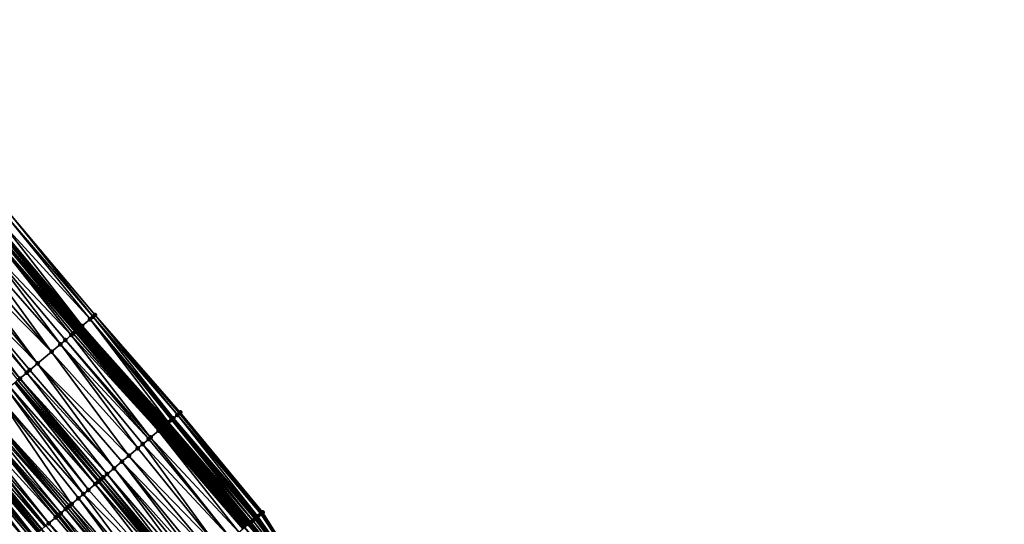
# Model space of a CAD drawing. Header units: feet. Extents: x 2004186 to 2014793, y 836912 to 864902.
# Tile 474 of 656: x 2007632 to 2007784, y 851696 to 851774. Entities that reach past the tile are written whole.
import ezdxf

# ---------------------------------------------------------------- set-up
doc = ezdxf.new("R2010")
doc.units = ezdxf.units.FT
doc.header["$LTSCALE"] = 100
doc.header["$MEASUREMENT"] = 0
for name, color, linetype, lineweight in [('EP_Travel Lane', 5, 'Continuous', 40), ('GPL_Skip Line', 2, 'Continuous', 40), ('Road Shots', 4, 'Continuous', 200), ('Road X-Section', 30, 'Continuous', 13)]:
    doc.layers.add(name, color=color, linetype=linetype, lineweight=lineweight)
doc.layers.add('I-77 SB_MM21-27-Surface-Border', color=7, linetype='Continuous')
doc.layers.add('I-77 SB_MM21-27-Surface-TIN', color=7, linetype='Continuous')

msp = doc.modelspace()

# ---------------------------------------------------------------- linework, layer by layer
at = {"layer": 'EP_Travel Lane'}
for points in [[(2007751.491628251, 851557.1347434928, 433.8221837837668), (2007738.599280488, 851572.4246686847, 433.8977102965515), (2007725.706973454, 851587.7145455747, 433.9901244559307), (2007712.814590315, 851603.0045127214, 434.0509528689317), (2007699.922222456, 851618.2944617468, 434.1181382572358), (2007687.02989276, 851633.584365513, 434.2011402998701), (2007674.137544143, 851648.8742917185, 434.2763241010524), (2007661.245206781, 851664.1642045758, 434.3561411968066), (2007648.352864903, 851679.4541227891, 434.4341039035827), (2007635.435319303, 851694.7164796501, 434.5035539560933), (2007622.506948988, 851709.976055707, 434.5856615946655), (2007609.578546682, 851725.2356695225, 434.6450565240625), (2007596.650155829, 851740.4952698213, 434.712679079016), (2007583.721765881, 851755.7548690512, 434.7808641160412), (2007570.793330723, 851771.014521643, 434.817005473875), (2007557.86489253, 851786.2741778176, 434.8509902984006)], [(2007782.686232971, 851557.2412570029, 433.7958498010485), (2007769.80045487, 851572.5534538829, 433.8815698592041), (2007756.929217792, 851587.861149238, 433.9588030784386), (2007744.058041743, 851603.1687720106, 434.0614001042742), (2007731.186789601, 851618.4764852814, 434.1323963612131), (2007718.315545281, 851633.784189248, 434.206625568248), (2007705.444334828, 851649.0918529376, 434.2949388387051), (2007692.573054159, 851664.3996001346, 434.354049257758), (2007679.701829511, 851679.7072807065, 434.4364692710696), (2007666.830589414, 851695.014979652, 434.5124527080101), (2007653.949308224, 851710.3197456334, 434.5540885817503), (2007641.068784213, 851725.6196186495, 434.6458091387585), (2007628.188213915, 851740.9195466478, 434.7046418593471), (2007615.30766497, 851756.2194492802, 434.778561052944), (2007602.427108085, 851771.5193613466, 434.8469044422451), (2007589.54651904, 851786.819311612, 434.8923753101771)]]:
    msp.add_polyline3d(points, dxfattribs=at)
at = {"layer": 'GPL_Skip Line'}
msp.add_polyline3d([(2007773.794784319, 851549.7693348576, 433.9359613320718), (2007760.925126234, 851565.0783076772, 434.0207287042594), (2007748.042018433, 851580.3759649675, 434.1063569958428), (2007735.158961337, 851595.6735620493, 434.2130335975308), (2007722.275788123, 851610.9712970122, 434.2715080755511), (2007709.392666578, 851626.2689706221, 434.3514310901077), (2007696.509546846, 851641.5666420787, 434.4321068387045), (2007683.62636174, 851656.8643911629, 434.4856448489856), (2007670.743281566, 851672.1620156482, 434.5827413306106), (2007657.860085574, 851687.4597776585, 434.6317604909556), (2007644.972511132, 851702.753757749, 434.7048551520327), (2007632.083729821, 851718.0467450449, 434.7708450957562), (2007619.194925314, 851733.3397598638, 434.8203452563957), (2007606.306136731, 851748.632755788, 434.8811657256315), (2007593.417325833, 851763.9257781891, 434.9261233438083), (2007580.528480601, 851779.2188413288, 434.9466733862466)], dxfattribs=at)
at = {"layer": 'I-77 SB_MM21-27-Surface-Border', "color": 3, "linetype": 'ByBlock', "lineweight": -2}
msp.add_polyline3d([(2007591.386305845, 851788.3702145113, 434.7703173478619), (2007604.733864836, 851773.463909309, 434.69425341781), (2007617.928434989, 851758.4287847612, 434.576800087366), (2007630.817211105, 851743.1358036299, 434.5072017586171), (2007643.706010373, 851727.8427950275, 434.4539273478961), (2007656.900594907, 851712.8076534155, 434.3467085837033), (2007669.63860744, 851697.380786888, 434.30776273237), (2007680.380496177, 851680.2789174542, 434.4181888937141), (2007695.863653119, 851667.1720922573, 434.0934191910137), (2007708.287999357, 851651.4877336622, 434.0793421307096), (2007721.171122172, 851636.1900585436, 433.9999380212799), (2007734.054243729, 851620.8923849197, 433.9200283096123), (2007746.478461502, 851605.2081788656, 433.852579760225), (2007759.20858075, 851589.7817019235, 433.7625568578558), (2007771.785840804, 851574.226251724, 433.721839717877), (2007784.359459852, 851558.6478275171, 433.6747839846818)], dxfattribs=at)
at = {"layer": 'I-77 SB_MM21-27-Surface-TIN', "color": 128, "linetype": 'ByBlock', "lineweight": -2}
for points in [[(2007643.400184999, 851727.5849756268, 434.4794092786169), (2007630.817211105, 851743.1358036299, 434.5072017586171), (2007630.358475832, 851742.7490712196, 434.5474051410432)], [(2007643.400184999, 851727.5849756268, 434.4794092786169), (2007643.706010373, 851727.8427950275, 434.4539273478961), (2007630.817211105, 851743.1358036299, 434.5072017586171)], [(2007628.676447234, 851741.3310515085, 434.6953413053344), (2007641.718158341, 851726.1669536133, 434.6287321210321), (2007628.829363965, 851741.4599564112, 434.6854755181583)], [(2007628.829363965, 851741.4599564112, 434.6854755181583), (2007641.718158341, 851726.1669536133, 434.6287321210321), (2007629.440999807, 851741.9756129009, 434.6239167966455)], [(2007642.941449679, 851727.1982432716, 434.5195817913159), (2007630.358475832, 851742.7490712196, 434.5474051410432), (2007629.440999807, 851741.9756129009, 434.6239167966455)], [(2007642.941449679, 851727.1982432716, 434.5195817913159), (2007629.440999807, 851741.9756129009, 434.6239167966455), (2007641.718158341, 851726.1669536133, 434.6287321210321)], [(2007643.400184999, 851727.5849756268, 434.4794092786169), (2007630.358475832, 851742.7490712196, 434.5474051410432), (2007642.941449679, 851727.1982432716, 434.5195817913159)], [(2007627.605965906, 851740.4287933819, 434.7187540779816), (2007626.229622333, 851739.2687596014, 434.7414376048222), (2007640.035980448, 851724.7491110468, 434.670543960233)], [(2007628.064740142, 851740.8154795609, 434.7062488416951), (2007627.605965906, 851740.4287933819, 434.7187540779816), (2007640.800610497, 851725.39358051, 434.6541929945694)], [(2007627.605965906, 851740.4287933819, 434.7187540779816), (2007640.647685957, 851725.264684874, 434.6585076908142), (2007640.800610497, 851725.39358051, 434.6541929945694)], [(2007627.605965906, 851740.4287933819, 434.7187540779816), (2007640.341829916, 851725.0069018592, 434.6621898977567), (2007640.647685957, 851725.264684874, 434.6585076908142)], [(2007627.605965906, 851740.4287933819, 434.7187540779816), (2007640.035980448, 851724.7491110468, 434.670543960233), (2007640.341829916, 851725.0069018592, 434.6621898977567)], [(2007628.064740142, 851740.8154795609, 434.7062488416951), (2007641.068784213, 851725.6196186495, 434.6458091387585), (2007628.188213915, 851740.9195466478, 434.7046418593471)], [(2007628.064740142, 851740.8154795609, 434.7062488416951), (2007640.953531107, 851725.5224808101, 434.6470841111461), (2007641.068784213, 851725.6196186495, 434.6458091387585)], [(2007628.064740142, 851740.8154795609, 434.7062488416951), (2007640.800610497, 851725.39358051, 434.6541929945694), (2007640.953531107, 851725.5224808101, 434.6470841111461)], [(2007628.52352357, 851741.2021548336, 434.7002778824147), (2007628.188213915, 851740.9195466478, 434.7046418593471), (2007641.259396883, 851725.7802522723, 434.650323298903)], [(2007641.106459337, 851725.6513720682, 434.6453923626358), (2007628.188213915, 851740.9195466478, 434.7046418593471), (2007641.068784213, 851725.6196186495, 434.6458091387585)], [(2007641.259396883, 851725.7802522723, 434.650323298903), (2007628.188213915, 851740.9195466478, 434.7046418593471), (2007641.106459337, 851725.6513720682, 434.6453923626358)], [(2007628.676447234, 851741.3310515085, 434.6953413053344), (2007628.52352357, 851741.2021548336, 434.7002778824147), (2007641.565244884, 851726.0380448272, 434.6409254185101)], [(2007628.52352357, 851741.2021548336, 434.7002778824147), (2007641.412325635, 851725.9091429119, 434.6490021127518), (2007641.565244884, 851726.0380448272, 434.6409254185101)], [(2007628.52352357, 851741.2021548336, 434.7002778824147), (2007641.259396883, 851725.7802522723, 434.650323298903), (2007641.412325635, 851725.9091429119, 434.6490021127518)], [(2007628.676447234, 851741.3310515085, 434.6953413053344), (2007641.565244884, 851726.0380448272, 434.6409254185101), (2007641.718158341, 851726.1669536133, 434.6287321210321)], [(2007636.977419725, 851722.1712812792, 434.7071382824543), (2007625.159125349, 851738.3665200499, 434.7537214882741), (2007623.935692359, 851737.3353984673, 434.762168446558)], [(2007626.229622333, 851739.2687596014, 434.7414376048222), (2007625.159125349, 851738.3665200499, 434.7537214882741), (2007638.35377717, 851723.3312985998, 434.6943102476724)], [(2007638.35377717, 851723.3312985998, 434.6943102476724), (2007625.159125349, 851738.3665200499, 434.7537214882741), (2007636.977419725, 851722.1712812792, 434.7071382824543)], [(2007626.229622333, 851739.2687596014, 434.7414376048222), (2007639.118417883, 851723.9757554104, 434.6855401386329), (2007640.035980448, 851724.7491110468, 434.670543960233)], [(2007626.229622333, 851739.2687596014, 434.7414376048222), (2007638.35377717, 851723.3312985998, 434.6943102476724), (2007639.118417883, 851723.9757554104, 434.6855401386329)], [(2007636.977419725, 851722.1712812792, 434.7071382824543), (2007623.935692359, 851737.3353984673, 434.762168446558), (2007622.865188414, 851736.4331671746, 434.7695041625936)], [(2007634.836413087, 851720.3668172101, 434.7227080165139), (2007622.100545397, 851735.7887130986, 434.7766328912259), (2007620.724196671, 851734.6286854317, 434.7956536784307)], [(2007634.836413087, 851720.3668172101, 434.7227080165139), (2007622.865188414, 851736.4331671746, 434.7695041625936), (2007622.100545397, 851735.7887130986, 434.7766328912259)], [(2007636.977419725, 851722.1712812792, 434.7071382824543), (2007622.865188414, 851736.4331671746, 434.7695041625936), (2007634.836413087, 851720.3668172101, 434.7227080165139)], [(2007620.112492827, 851734.1131096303, 434.8088700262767), (2007619.194925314, 851733.3397598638, 434.8203452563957), (2007632.083729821, 851718.0467450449, 434.7708450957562)], [(2007633.154218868, 851718.9489940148, 434.7529139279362), (2007620.724196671, 851734.6286854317, 434.7956536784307), (2007620.112492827, 851734.1131096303, 434.8088700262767)], [(2007633.154218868, 851718.9489940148, 434.7529139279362), (2007620.112492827, 851734.1131096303, 434.8088700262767), (2007632.083729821, 851718.0467450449, 434.7708450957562)], [(2007634.836413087, 851720.3668172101, 434.7227080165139), (2007620.724196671, 851734.6286854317, 434.7956536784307), (2007633.612995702, 851719.335677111, 434.7422537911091)], [(2007633.612995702, 851719.335677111, 434.7422537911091), (2007620.724196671, 851734.6286854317, 434.7956536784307), (2007633.154218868, 851718.9489940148, 434.7529139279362)], [(2007631.77786518, 851717.788972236, 434.7684127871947), (2007632.083729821, 851718.0467450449, 434.7708450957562), (2007619.194925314, 851733.3397598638, 434.8203452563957)], [(2007643.400184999, 851727.5849756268, 434.4794092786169), (2007656.441864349, 851712.4209154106, 434.390265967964), (2007643.706010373, 851727.8427950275, 434.4539273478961)], [(2007643.706010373, 851727.8427950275, 434.4539273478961), (2007656.747686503, 851712.6787386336, 434.3624939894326), (2007656.900594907, 851712.8076534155, 434.3467085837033)], [(2007643.706010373, 851727.8427950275, 434.4539273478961), (2007656.441864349, 851712.4209154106, 434.390265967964), (2007656.747686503, 851712.6787386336, 434.3624939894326)], [(2007641.718158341, 851726.1669536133, 434.6287321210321), (2007641.565244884, 851726.0380448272, 434.6409254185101), (2007654.606911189, 851710.8740000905, 434.5425078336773)], [(2007642.941449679, 851727.1982432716, 434.5195817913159), (2007641.718158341, 851726.1669536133, 434.6287321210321), (2007655.065634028, 851711.2607472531, 434.4934639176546)], [(2007641.718158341, 851726.1669536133, 434.6287321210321), (2007654.912722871, 851711.1318357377, 434.5072922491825), (2007655.065634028, 851711.2607472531, 434.4934639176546)], [(2007641.718158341, 851726.1669536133, 434.6287321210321), (2007654.759815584, 851711.0029196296, 434.5238723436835), (2007654.912722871, 851711.1318357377, 434.5072922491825)], [(2007641.718158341, 851726.1669536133, 434.6287321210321), (2007654.606911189, 851710.8740000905, 434.5425078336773), (2007654.759815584, 851711.0029196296, 434.5238723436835)], [(2007643.400184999, 851727.5849756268, 434.4794092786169), (2007642.941449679, 851727.1982432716, 434.5195817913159), (2007655.830214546, 851711.9052754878, 434.4419016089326)], [(2007642.941449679, 851727.1982432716, 434.5195817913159), (2007655.677294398, 851711.7763746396, 434.4493390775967), (2007655.830214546, 851711.9052754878, 434.4419016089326)], [(2007642.941449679, 851727.1982432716, 434.5195817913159), (2007655.524377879, 851711.6474694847, 434.4593567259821), (2007655.677294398, 851711.7763746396, 434.4493390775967)], [(2007642.941449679, 851727.1982432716, 434.5195817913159), (2007655.065634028, 851711.2607472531, 434.4934639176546), (2007655.524377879, 851711.6474694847, 434.4593567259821)], [(2007643.400184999, 851727.5849756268, 434.4794092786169), (2007655.830214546, 851711.9052754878, 434.4419016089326), (2007656.441864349, 851712.4209154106, 434.390265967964)], [(2007640.035980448, 851724.7491110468, 434.670543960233), (2007639.118417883, 851723.9757554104, 434.6855401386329), (2007652.313027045, 851708.9405845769, 434.5958284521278)], [(2007640.341829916, 851725.0069018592, 434.6621898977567), (2007640.035980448, 851724.7491110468, 434.670543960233), (2007653.536441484, 851709.9717281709, 434.5741888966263)], [(2007640.035980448, 851724.7491110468, 434.670543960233), (2007652.313027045, 851708.9405845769, 434.5958284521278), (2007653.536441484, 851709.9717281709, 434.5741888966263)], [(2007640.647685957, 851725.264684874, 434.6585076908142), (2007640.341829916, 851725.0069018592, 434.6621898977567), (2007653.536441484, 851709.9717281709, 434.5741888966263)], [(2007640.800610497, 851725.39358051, 434.6541929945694), (2007640.647685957, 851725.264684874, 434.6585076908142), (2007653.689364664, 851710.1006254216, 434.5689069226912)], [(2007640.647685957, 851725.264684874, 434.6585076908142), (2007653.536441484, 851709.9717281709, 434.5741888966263), (2007653.689364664, 851710.1006254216, 434.5689069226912)], [(2007640.953531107, 851725.5224808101, 434.6470841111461), (2007640.800610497, 851725.39358051, 434.6541929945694), (2007653.842280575, 851710.2295312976, 434.5584571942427)], [(2007640.800610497, 851725.39358051, 434.6541929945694), (2007653.689364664, 851710.1006254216, 434.5689069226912), (2007653.842280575, 851710.2295312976, 434.5584571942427)], [(2007640.953531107, 851725.5224808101, 434.6470841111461), (2007653.949308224, 851710.3197456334, 434.5540885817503), (2007641.068784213, 851725.6196186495, 434.6458091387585)], [(2007640.953531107, 851725.5224808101, 434.6470841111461), (2007653.842280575, 851710.2295312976, 434.5584571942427), (2007653.949308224, 851710.3197456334, 434.5540885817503)], [(2007641.106459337, 851725.6513720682, 434.6453923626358), (2007641.068784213, 851725.6196186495, 434.6458091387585), (2007653.995202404, 851710.3584301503, 434.5522152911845)], [(2007653.995202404, 851710.3584301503, 434.5522152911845), (2007641.068784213, 851725.6196186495, 434.6458091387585), (2007653.949308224, 851710.3197456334, 434.5540885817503)], [(2007641.259396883, 851725.7802522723, 434.650323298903), (2007641.106459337, 851725.6513720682, 434.6453923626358), (2007653.995202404, 851710.3584301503, 434.5522152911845)], [(2007641.412325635, 851725.9091429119, 434.6490021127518), (2007641.259396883, 851725.7802522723, 434.650323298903), (2007654.148141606, 851710.4873083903, 434.5583230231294)], [(2007641.259396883, 851725.7802522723, 434.650323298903), (2007653.995202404, 851710.3584301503, 434.5522152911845), (2007654.148141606, 851710.4873083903, 434.5583230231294)], [(2007641.565244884, 851726.0380448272, 434.6409254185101), (2007641.412325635, 851725.9091429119, 434.6490021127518), (2007654.45399977, 851710.7450888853, 434.5561504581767)], [(2007641.412325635, 851725.9091429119, 434.6490021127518), (2007654.301074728, 851710.6161938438, 434.5601089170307), (2007654.45399977, 851710.7450888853, 434.5561504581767)], [(2007641.412325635, 851725.9091429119, 434.6490021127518), (2007654.148141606, 851710.4873083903, 434.5583230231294), (2007654.301074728, 851710.6161938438, 434.5601089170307)], [(2007641.565244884, 851726.0380448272, 434.6409254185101), (2007654.45399977, 851710.7450888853, 434.5561504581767), (2007654.606911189, 851710.8740000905, 434.5425078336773)], [(2007638.35377717, 851723.3312985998, 434.6943102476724), (2007636.977419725, 851722.1712812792, 434.7071382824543), (2007650.324964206, 851707.2649932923, 434.6207744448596)], [(2007639.118417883, 851723.9757554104, 434.6855401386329), (2007638.35377717, 851723.3312985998, 434.6943102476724), (2007652.007168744, 851708.6828042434, 434.5979042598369)], [(2007638.35377717, 851723.3312985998, 434.6943102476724), (2007651.089605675, 851707.9094492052, 434.6125419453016), (2007652.007168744, 851708.6828042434, 434.5979042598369)], [(2007638.35377717, 851723.3312985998, 434.6943102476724), (2007650.324964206, 851707.2649932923, 434.6207744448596), (2007651.089605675, 851707.9094492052, 434.6125419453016)], [(2007639.118417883, 851723.9757554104, 434.6855401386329), (2007652.007168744, 851708.6828042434, 434.5979042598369), (2007652.313027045, 851708.9405845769, 434.5958284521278)], [(2007636.977419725, 851722.1712812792, 434.7071382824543), (2007634.836413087, 851720.3668172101, 434.7227080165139), (2007648.948608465, 851706.1049739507, 434.6348131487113)], [(2007636.977419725, 851722.1712812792, 434.7071382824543), (2007648.948608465, 851706.1049739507, 434.6348131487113), (2007650.324964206, 851707.2649932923, 434.6207744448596)], [(2007634.836413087, 851720.3668172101, 434.7227080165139), (2007633.612995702, 851719.335677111, 434.7422537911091), (2007646.654700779, 851704.17158637, 434.6713985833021)], [(2007634.836413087, 851720.3668172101, 434.7227080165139), (2007647.878114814, 851705.2027304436, 434.6494715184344), (2007648.948608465, 851706.1049739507, 434.6348131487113)], [(2007634.836413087, 851720.3668172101, 434.7227080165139), (2007646.654700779, 851704.17158637, 434.6713985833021), (2007647.878114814, 851705.2027304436, 434.6494715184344)], [(2007633.154218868, 851718.9489940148, 434.7529139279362), (2007632.083729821, 851718.0467450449, 434.7708450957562), (2007645.584220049, 851703.2693275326, 434.695241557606)], [(2007633.612995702, 851719.335677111, 434.7422537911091), (2007633.154218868, 851718.9489940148, 434.7529139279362), (2007646.654700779, 851704.17158637, 434.6713985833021)], [(2007633.154218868, 851718.9489940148, 434.7529139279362), (2007645.584220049, 851703.2693275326, 434.695241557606), (2007646.654700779, 851704.17158637, 434.6713985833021)], [(2007631.319083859, 851717.4022944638, 434.775883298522), (2007630.554407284, 851716.7578802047, 434.7591599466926), (2007643.749056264, 851701.7226621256, 434.6977544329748)], [(2007631.472016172, 851717.531180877, 434.77709423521), (2007631.319083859, 851717.4022944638, 434.775883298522), (2007644.207860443, 851702.1093127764, 434.7065331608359)], [(2007631.319083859, 851717.4022944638, 434.775883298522), (2007643.749056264, 851701.7226621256, 434.6977544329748), (2007644.207860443, 851702.1093127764, 434.7065331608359)], [(2007631.77786518, 851717.788972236, 434.7684127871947), (2007631.472016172, 851717.531180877, 434.77709423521), (2007644.666647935, 851702.4959832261, 434.703449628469)], [(2007631.472016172, 851717.531180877, 434.77709423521), (2007644.360793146, 851702.2381987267, 434.7080213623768), (2007644.666647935, 851702.4959832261, 434.703449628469)], [(2007631.472016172, 851717.531180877, 434.77709423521), (2007644.207860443, 851702.1093127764, 434.7065331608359), (2007644.360793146, 851702.2381987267, 434.7080213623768)], [(2007631.77786518, 851717.788972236, 434.7684127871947), (2007644.666647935, 851702.4959832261, 434.703449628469), (2007632.083729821, 851718.0467450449, 434.7708450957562)], [(2007644.666647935, 851702.4959832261, 434.703449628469), (2007644.972511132, 851702.753757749, 434.7048551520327), (2007632.083729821, 851718.0467450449, 434.7708450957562)], [(2007645.584220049, 851703.2693275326, 434.695241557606), (2007632.083729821, 851718.0467450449, 434.7708450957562), (2007644.972511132, 851702.753757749, 434.7048551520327)], [(2007630.095598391, 851716.3712351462, 434.7470308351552), (2007628.719179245, 851715.2112910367, 434.7159962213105), (2007641.913824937, 851700.1760768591, 434.6522531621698)], [(2007630.554407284, 851716.7578802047, 434.7591599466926), (2007630.095598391, 851716.3712351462, 434.7470308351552), (2007642.678501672, 851700.8204909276, 434.6690906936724)], [(2007630.095598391, 851716.3712351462, 434.7470308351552), (2007641.913824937, 851700.1760768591, 434.6522531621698), (2007642.678501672, 851700.8204909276, 434.6690906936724)], [(2007630.554407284, 851716.7578802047, 434.7591599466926), (2007642.678501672, 851700.8204909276, 434.6690906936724), (2007643.749056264, 851701.7226621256, 434.6977544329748)], [(2007628.719179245, 851715.2112910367, 434.7159962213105), (2007626.578080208, 851713.4069366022, 434.6658811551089), (2007640.078595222, 851698.6294896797, 434.6078980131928)], [(2007628.719179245, 851715.2112910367, 434.7159962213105), (2007641.14914671, 851699.5316645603, 434.6343553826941), (2007641.913824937, 851700.1760768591, 434.6522531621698)], [(2007628.719179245, 851715.2112910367, 434.7159962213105), (2007640.078595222, 851698.6294896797, 434.6078980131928), (2007641.14914671, 851699.5316645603, 434.6343553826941)], [(2007625.813402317, 851712.762523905, 434.6482219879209), (2007625.048723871, 851712.1181118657, 434.6301688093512), (2007638.396303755, 851697.2117818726, 434.5689720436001)], [(2007626.119276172, 851713.0202857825, 434.6572036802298), (2007625.813402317, 851712.762523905, 434.6482219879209), (2007639.160980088, 851697.8561964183, 434.585523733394)], [(2007625.813402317, 851712.762523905, 434.6482219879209), (2007638.396303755, 851697.2117818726, 434.5689720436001), (2007639.160980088, 851697.8561964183, 434.585523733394)], [(2007626.578080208, 851713.4069366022, 434.6658811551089), (2007626.119276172, 851713.0202857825, 434.6572036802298), (2007639.160980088, 851697.8561964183, 434.585523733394)], [(2007626.578080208, 851713.4069366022, 434.6658811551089), (2007639.77272479, 851698.3717237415, 434.6013491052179), (2007640.078595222, 851698.6294896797, 434.6078980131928)], [(2007626.578080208, 851713.4069366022, 434.6658811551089), (2007639.466850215, 851698.1139627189, 434.5918552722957), (2007639.77272479, 851698.3717237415, 434.6013491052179)], [(2007626.578080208, 851713.4069366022, 434.6658811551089), (2007639.160980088, 851697.8561964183, 434.585523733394), (2007639.466850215, 851698.1139627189, 434.5918552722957)], [(2007656.441864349, 851712.4209154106, 434.390265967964), (2007655.830214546, 851711.9052754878, 434.4419016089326), (2007668.873897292, 851696.7364124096, 434.3823238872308)], [(2007656.747686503, 851712.6787386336, 434.3624939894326), (2007656.441864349, 851712.4209154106, 434.390265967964), (2007669.485663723, 851697.251913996, 434.3219744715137)], [(2007656.441864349, 851712.4209154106, 434.390265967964), (2007669.332726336, 851697.1230335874, 434.3388139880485), (2007669.485663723, 851697.251913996, 434.3219744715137)], [(2007656.441864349, 851712.4209154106, 434.390265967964), (2007668.873897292, 851696.7364124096, 434.3823238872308), (2007669.332726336, 851697.1230335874, 434.3388139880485)], [(2007656.747686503, 851712.6787386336, 434.3624939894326), (2007669.63860744, 851697.380786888, 434.30776273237), (2007656.900594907, 851712.8076534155, 434.3467085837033)], [(2007656.747686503, 851712.6787386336, 434.3624939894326), (2007669.485663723, 851697.251913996, 434.3219744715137), (2007669.63860744, 851697.380786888, 434.30776273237)], [(2007636.561087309, 851695.6651789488, 434.5340496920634), (2007624.13111804, 851711.3448075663, 434.614407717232), (2007623.519383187, 851710.8292685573, 434.605583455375)], [(2007637.631630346, 851696.5673638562, 434.5544997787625), (2007625.048723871, 851712.1181118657, 434.6301688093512), (2007624.13111804, 851711.3448075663, 434.614407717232)], [(2007637.631630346, 851696.5673638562, 434.5544997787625), (2007624.13111804, 851711.3448075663, 434.614407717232), (2007636.561087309, 851695.6651789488, 434.5340496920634)], [(2007638.396303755, 851697.2117818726, 434.5689720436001), (2007625.048723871, 851712.1181118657, 434.6301688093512), (2007638.090435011, 851696.9540139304, 434.5636238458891)], [(2007638.090435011, 851696.9540139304, 434.5636238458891), (2007625.048723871, 851712.1181118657, 434.6301688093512), (2007637.937497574, 851696.8251335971, 434.5587702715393)], [(2007637.937497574, 851696.8251335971, 434.5587702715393), (2007625.048723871, 851712.1181118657, 434.6301688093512), (2007637.631630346, 851696.5673638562, 434.5544997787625)], [(2007654.606911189, 851710.8740000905, 434.5425078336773), (2007654.45399977, 851710.7450888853, 434.5561504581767), (2007667.497380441, 851695.5765841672, 434.500516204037)], [(2007654.759815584, 851711.0029196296, 434.5238723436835), (2007654.606911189, 851710.8740000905, 434.5425078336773), (2007667.650307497, 851695.7054768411, 434.4793888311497)], [(2007654.606911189, 851710.8740000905, 434.5425078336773), (2007667.497380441, 851695.5765841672, 434.500516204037), (2007667.650307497, 851695.7054768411, 434.4793888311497)], [(2007654.912722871, 851711.1318357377, 434.5072922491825), (2007654.759815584, 851711.0029196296, 434.5238723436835), (2007667.803248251, 851695.834353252, 434.4639468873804)], [(2007654.759815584, 851711.0029196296, 434.5238723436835), (2007667.650307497, 851695.7054768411, 434.4793888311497), (2007667.803248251, 851695.834353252, 434.4639468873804)], [(2007655.065634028, 851711.2607472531, 434.4934639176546), (2007654.912722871, 851711.1318357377, 434.5072922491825), (2007667.803248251, 851695.834353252, 434.4639468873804)], [(2007655.524377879, 851711.6474694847, 434.4593567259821), (2007655.065634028, 851711.2607472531, 434.4934639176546), (2007668.109143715, 851696.0920895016, 434.4388565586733)], [(2007655.065634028, 851711.2607472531, 434.4934639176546), (2007667.803248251, 851695.834353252, 434.4639468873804), (2007668.109143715, 851696.0920895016, 434.4388565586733)], [(2007655.677294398, 851711.7763746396, 434.4493390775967), (2007655.524377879, 851711.6474694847, 434.4593567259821), (2007668.567988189, 851696.478692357, 434.4017520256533)], [(2007655.524377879, 851711.6474694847, 434.4593567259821), (2007668.415033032, 851696.3498330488, 434.4112149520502), (2007668.567988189, 851696.478692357, 434.4017520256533)], [(2007655.524377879, 851711.6474694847, 434.4593567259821), (2007668.109143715, 851696.0920895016, 434.4388565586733), (2007668.415033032, 851696.3498330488, 434.4112149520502)], [(2007655.830214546, 851711.9052754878, 434.4419016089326), (2007655.677294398, 851711.7763746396, 434.4493390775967), (2007668.720948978, 851696.607544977, 434.3946271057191)], [(2007655.677294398, 851711.7763746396, 434.4493390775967), (2007668.567988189, 851696.478692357, 434.4017520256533), (2007668.720948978, 851696.607544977, 434.3946271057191)], [(2007655.830214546, 851711.9052754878, 434.4419016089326), (2007668.720948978, 851696.607544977, 434.3946271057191), (2007668.873897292, 851696.7364124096, 434.3823238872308)], [(2007634.267067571, 851693.7319243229, 434.4909785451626), (2007621.837106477, 851709.411543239, 434.5771487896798), (2007621.531243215, 851709.1537687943, 434.5756964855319)], [(2007634.87880071, 851694.2474653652, 434.4985845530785), (2007621.990037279, 851709.540431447, 434.5772845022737), (2007621.837106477, 851709.411543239, 434.5771487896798)], [(2007634.87880071, 851694.2474653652, 434.4985845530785), (2007621.837106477, 851709.411543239, 434.5771487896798), (2007634.267067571, 851693.7319243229, 434.4909785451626)], [(2007635.031740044, 851694.3763434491, 434.5047859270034), (2007622.295908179, 851709.7981968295, 434.5841662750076), (2007621.990037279, 851709.540431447, 434.5772845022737)], [(2007635.031740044, 851694.3763434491, 434.5047859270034), (2007621.990037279, 851709.540431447, 434.5772845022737), (2007634.87880071, 851694.2474653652, 434.4985845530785)], [(2007635.184674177, 851694.5052277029, 434.5072906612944), (2007622.506948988, 851709.976055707, 434.5856615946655), (2007622.295908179, 851709.7981968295, 434.5841662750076)], [(2007635.184674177, 851694.5052277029, 434.5072906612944), (2007622.295908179, 851709.7981968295, 434.5841662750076), (2007635.031740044, 851694.3763434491, 434.5047859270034)], [(2007635.490528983, 851694.7630121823, 434.5027308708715), (2007622.754704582, 851710.1848567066, 434.5874170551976), (2007622.506948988, 851709.976055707, 434.5856615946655)], [(2007635.184674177, 851694.5052277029, 434.5072906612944), (2007635.435319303, 851694.7164796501, 434.5035539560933), (2007622.506948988, 851709.976055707, 434.5856615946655)], [(2007635.490528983, 851694.7630121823, 434.5027308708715), (2007622.506948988, 851709.976055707, 434.5856615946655), (2007635.435319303, 851694.7164796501, 434.5035539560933)], [(2007635.949338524, 851695.149656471, 434.515321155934), (2007623.519383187, 851710.8292685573, 434.605583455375), (2007622.754704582, 851710.1848567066, 434.5874170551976)], [(2007635.949338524, 851695.149656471, 434.515321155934), (2007622.754704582, 851710.1848567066, 434.5874170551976), (2007635.490528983, 851694.7630121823, 434.5027308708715)], [(2007636.561087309, 851695.6651789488, 434.5340496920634), (2007623.519383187, 851710.8292685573, 434.605583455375), (2007636.102280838, 851695.2785310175, 434.5236417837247)], [(2007636.102280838, 851695.2785310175, 434.5236417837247), (2007623.519383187, 851710.8292685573, 434.605583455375), (2007635.949338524, 851695.149656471, 434.515321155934)], [(2007653.536441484, 851709.9717281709, 434.5741888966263), (2007652.313027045, 851708.9405845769, 434.5958284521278), (2007665.967704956, 851694.2881382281, 434.5437061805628)], [(2007653.689364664, 851710.1006254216, 434.5689069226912), (2007653.536441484, 851709.9717281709, 434.5741888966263), (2007666.579576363, 851694.8035151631, 434.5269338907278)], [(2007653.536441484, 851709.9717281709, 434.5741888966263), (2007665.967704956, 851694.2881382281, 434.5437061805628), (2007666.579576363, 851694.8035151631, 434.5269338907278)], [(2007653.842280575, 851710.2295312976, 434.5584571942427), (2007653.689364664, 851710.1006254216, 434.5689069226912), (2007666.732530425, 851694.9323757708, 434.5170165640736)], [(2007653.689364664, 851710.1006254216, 434.5689069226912), (2007666.579576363, 851694.8035151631, 434.5269338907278), (2007666.732530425, 851694.9323757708, 434.5170165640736)], [(2007653.842280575, 851710.2295312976, 434.5584571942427), (2007666.830589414, 851695.014979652, 434.5124527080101), (2007653.949308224, 851710.3197456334, 434.5540885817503)], [(2007653.842280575, 851710.2295312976, 434.5584571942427), (2007666.732530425, 851694.9323757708, 434.5170165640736), (2007666.830589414, 851695.014979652, 434.5124527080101)], [(2007653.995202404, 851710.3584301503, 434.5522152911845), (2007653.949308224, 851710.3197456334, 434.5540885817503), (2007666.885491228, 851695.0612283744, 434.5098974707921)], [(2007666.885491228, 851695.0612283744, 434.5098974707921), (2007653.949308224, 851710.3197456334, 434.5540885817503), (2007666.830589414, 851695.014979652, 434.5124527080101)], [(2007654.148141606, 851710.4873083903, 434.5583230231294), (2007653.995202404, 851710.3584301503, 434.5522152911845), (2007666.885491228, 851695.0612283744, 434.5098974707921)], [(2007654.301074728, 851710.6161938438, 434.5601089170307), (2007654.148141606, 851710.4873083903, 434.5583230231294), (2007667.038487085, 851695.1900393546, 434.5173295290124)], [(2007654.148141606, 851710.4873083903, 434.5583230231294), (2007666.885491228, 851695.0612283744, 434.5098974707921), (2007667.038487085, 851695.1900393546, 434.5173295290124)], [(2007654.45399977, 851710.7450888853, 434.5561504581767), (2007654.301074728, 851710.6161938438, 434.5601089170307), (2007667.19147204, 851695.3188632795, 434.520236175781)], [(2007654.301074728, 851710.6161938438, 434.5601089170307), (2007667.038487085, 851695.1900393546, 434.5173295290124), (2007667.19147204, 851695.3188632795, 434.520236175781)], [(2007654.45399977, 851710.7450888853, 434.5561504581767), (2007667.344439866, 851695.4477075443, 434.5160322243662), (2007667.497380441, 851695.5765841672, 434.500516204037)], [(2007654.45399977, 851710.7450888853, 434.5561504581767), (2007667.19147204, 851695.3188632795, 434.520236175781), (2007667.344439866, 851695.4477075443, 434.5160322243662)], [(2007632.278936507, 851692.0564139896, 434.4674246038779), (2007620.154841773, 851707.993803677, 434.5572480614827), (2007619.237239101, 851707.2204956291, 434.5437327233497)], [(2007633.196543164, 851692.8297173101, 434.4837722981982), (2007620.919503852, 851708.6382351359, 434.5636665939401), (2007620.154841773, 851707.993803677, 434.5572480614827)], [(2007633.196543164, 851692.8297173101, 434.4837722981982), (2007620.154841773, 851707.993803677, 434.5572480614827), (2007632.278936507, 851692.0564139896, 434.4674246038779)], [(2007634.11413724, 851693.6030355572, 434.4911770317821), (2007621.531243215, 851709.1537687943, 434.5756964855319), (2007620.919503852, 851708.6382351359, 434.5636665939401)], [(2007634.11413724, 851693.6030355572, 434.4911770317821), (2007620.919503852, 851708.6382351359, 434.5636665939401), (2007633.808271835, 851693.3452636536, 434.4882022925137)], [(2007633.808271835, 851693.3452636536, 434.4882022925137), (2007620.919503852, 851708.6382351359, 434.5636665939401), (2007633.196543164, 851692.8297173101, 434.4837722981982)], [(2007634.267067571, 851693.7319243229, 434.4909785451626), (2007621.531243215, 851709.1537687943, 434.5756964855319), (2007634.11413724, 851693.6030355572, 434.4911770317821)], [(2007651.089605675, 851707.9094492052, 434.6125419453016), (2007650.324964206, 851707.2649932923, 434.6207744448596), (2007662.908229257, 851691.7113944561, 434.5783097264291)], [(2007652.007168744, 851708.6828042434, 434.5979042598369), (2007651.089605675, 851707.9094492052, 434.6125419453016), (2007664.74392316, 851693.2574306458, 434.5610692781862)], [(2007651.089605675, 851707.9094492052, 434.6125419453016), (2007662.908229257, 851691.7113944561, 434.5783097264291), (2007664.74392316, 851693.2574306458, 434.5610692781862)], [(2007652.313027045, 851708.9405845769, 434.5958284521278), (2007652.007168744, 851708.6828042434, 434.5979042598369), (2007664.74392316, 851693.2574306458, 434.5610692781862)], [(2007652.313027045, 851708.9405845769, 434.5958284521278), (2007664.74392316, 851693.2574306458, 434.5610692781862), (2007665.967704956, 851694.2881382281, 434.5437061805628)], [(2007632.278936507, 851692.0564139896, 434.4674246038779), (2007619.237239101, 851707.2204956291, 434.5437327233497), (2007632.125995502, 851691.9275378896, 434.4600347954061)], [(2007632.125995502, 851691.9275378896, 434.4600347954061), (2007619.237239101, 851707.2204956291, 434.5437327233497), (2007631.820091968, 851691.6698112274, 434.4299547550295)], [(2007650.324964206, 851707.2649932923, 434.6207744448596), (2007648.948608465, 851706.1049739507, 434.6348131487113), (2007662.908229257, 851691.7113944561, 434.5783097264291)], [(2007647.878114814, 851705.2027304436, 434.6494715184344), (2007646.654700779, 851704.17158637, 434.6713985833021), (2007660.001703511, 851689.2635161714, 434.6012899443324)], [(2007648.948608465, 851706.1049739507, 434.6348131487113), (2007647.878114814, 851705.2027304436, 434.6494715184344), (2007661.837393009, 851690.8095575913, 434.5822210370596)], [(2007647.878114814, 851705.2027304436, 434.6494715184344), (2007660.613593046, 851689.7788715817, 434.5920424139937), (2007661.837393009, 851690.8095575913, 434.5822210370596)], [(2007647.878114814, 851705.2027304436, 434.6494715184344), (2007660.001703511, 851689.2635161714, 434.6012899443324), (2007660.613593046, 851689.7788715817, 434.5920424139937)], [(2007648.948608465, 851706.1049739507, 434.6348131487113), (2007661.837393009, 851690.8095575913, 434.5822210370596), (2007662.908229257, 851691.7113944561, 434.5783097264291)], [(2007645.584220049, 851703.2693275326, 434.695241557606), (2007644.972511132, 851702.753757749, 434.7048551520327), (2007657.860085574, 851687.4597776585, 434.6317604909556)], [(2007646.654700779, 851704.17158637, 434.6713985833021), (2007645.584220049, 851703.2693275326, 434.695241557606), (2007658.624951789, 851688.1039668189, 434.6219848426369)], [(2007645.584220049, 851703.2693275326, 434.695241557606), (2007657.860085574, 851687.4597776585, 434.6317604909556), (2007658.624951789, 851688.1039668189, 434.6219848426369)], [(2007646.654700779, 851704.17158637, 434.6713985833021), (2007659.389809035, 851688.7481666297, 434.6084859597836), (2007660.001703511, 851689.2635161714, 434.6012899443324)], [(2007646.654700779, 851704.17158637, 434.6713985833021), (2007658.624951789, 851688.1039668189, 434.6219848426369), (2007659.389809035, 851688.7481666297, 434.6084859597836)], [(2007644.207860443, 851702.1093127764, 434.7065331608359), (2007643.749056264, 851701.7226621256, 434.6977544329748), (2007656.942207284, 851686.6867967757, 434.6273716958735)], [(2007644.360793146, 851702.2381987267, 434.7080213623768), (2007644.207860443, 851702.1093127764, 434.7065331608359), (2007657.248175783, 851686.9444463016, 434.6325991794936)], [(2007644.207860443, 851702.1093127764, 434.7065331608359), (2007656.942207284, 851686.6867967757, 434.6273716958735), (2007657.248175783, 851686.9444463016, 434.6325991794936)], [(2007644.666647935, 851702.4959832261, 434.703449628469), (2007644.360793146, 851702.2381987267, 434.7080213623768), (2007657.248175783, 851686.9444463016, 434.6325991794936)], [(2007644.666647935, 851702.4959832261, 434.703449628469), (2007657.707112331, 851687.3309398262, 434.6337156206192), (2007644.972511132, 851702.753757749, 434.7048551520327)], [(2007644.666647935, 851702.4959832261, 434.703449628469), (2007657.554127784, 851687.2021154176, 434.630978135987), (2007657.707112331, 851687.3309398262, 434.6337156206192)], [(2007644.666647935, 851702.4959832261, 434.703449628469), (2007657.248175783, 851686.9444463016, 434.6325991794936), (2007657.554127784, 851687.2021154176, 434.630978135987)], [(2007657.707112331, 851687.3309398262, 434.6337156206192), (2007657.860085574, 851687.4597776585, 434.6317604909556), (2007644.972511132, 851702.753757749, 434.7048551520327)], [(2007642.678501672, 851700.8204909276, 434.6690906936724), (2007641.913824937, 851700.1760768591, 434.6522531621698), (2007656.02427934, 851685.9138748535, 434.6023708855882)], [(2007643.749056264, 851701.7226621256, 434.6977544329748), (2007642.678501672, 851700.8204909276, 434.6690906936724), (2007656.02427934, 851685.9138748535, 434.6023708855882)], [(2007643.749056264, 851701.7226621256, 434.6977544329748), (2007656.02427934, 851685.9138748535, 434.6023708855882), (2007656.942207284, 851686.6867967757, 434.6273716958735)], [(2007641.14914671, 851699.5316645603, 434.6343553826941), (2007640.078595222, 851698.6294896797, 434.6078980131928), (2007653.117551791, 851683.4662361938, 434.5415803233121)], [(2007641.913824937, 851700.1760768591, 434.6522531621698), (2007641.14914671, 851699.5316645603, 434.6343553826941), (2007653.882482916, 851684.110348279, 434.5587494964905)], [(2007641.14914671, 851699.5316645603, 434.6343553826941), (2007653.117551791, 851683.4662361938, 434.5415803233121), (2007653.882482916, 851684.110348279, 434.5587494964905)], [(2007641.913824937, 851700.1760768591, 434.6522531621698), (2007653.882482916, 851684.110348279, 434.5587494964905), (2007656.02427934, 851685.9138748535, 434.6023708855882)], [(2007638.396303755, 851697.2117818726, 434.5689720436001), (2007638.090435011, 851696.9540139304, 434.5636238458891), (2007650.516778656, 851681.2762637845, 434.4801705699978)], [(2007639.160980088, 851697.8561964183, 434.585523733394), (2007638.396303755, 851697.2117818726, 434.5689720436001), (2007651.740668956, 851682.3068425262, 434.5078491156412)], [(2007638.396303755, 851697.2117818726, 434.5689720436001), (2007650.516778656, 851681.2762637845, 434.4801705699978), (2007651.740668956, 851682.3068425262, 434.5078491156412)], [(2007639.466850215, 851698.1139627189, 434.5918552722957), (2007639.160980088, 851697.8561964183, 434.585523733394), (2007652.199624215, 851682.6933138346, 434.5167322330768)], [(2007639.160980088, 851697.8561964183, 434.585523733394), (2007651.740668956, 851682.3068425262, 434.5078491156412), (2007652.199624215, 851682.6933138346, 434.5167322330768)], [(2007639.77272479, 851698.3717237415, 434.6013491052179), (2007639.466850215, 851698.1139627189, 434.5918552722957), (2007652.199624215, 851682.6933138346, 434.5167322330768)], [(2007640.078595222, 851698.6294896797, 434.6078980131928), (2007639.77272479, 851698.3717237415, 434.6013491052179), (2007653.117551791, 851683.4662361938, 434.5415803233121)], [(2007639.77272479, 851698.3717237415, 434.6013491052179), (2007652.199624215, 851682.6933138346, 434.5167322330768), (2007653.117551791, 851683.4662361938, 434.5415803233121)], [(2007669.485663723, 851697.251913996, 434.3219744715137), (2007669.332726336, 851697.1230335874, 434.3388139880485), (2007680.380496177, 851680.2789174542, 434.4181888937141)], [(2007669.485663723, 851697.251913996, 434.3219744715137), (2007680.380496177, 851680.2789174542, 434.4181888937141), (2007669.63860744, 851697.380786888, 434.30776273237)], [(2007636.561087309, 851695.6651789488, 434.5340496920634), (2007636.102280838, 851695.2785310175, 434.5236417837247), (2007649.292902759, 851680.2456679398, 434.4584711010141)], [(2007637.631630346, 851696.5673638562, 434.5544997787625), (2007636.561087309, 851695.6651789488, 434.5340496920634), (2007650.516778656, 851681.2762637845, 434.4801705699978)], [(2007636.561087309, 851695.6651789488, 434.5340496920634), (2007649.292902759, 851680.2456679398, 434.4584711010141), (2007650.516778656, 851681.2762637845, 434.4801705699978)], [(2007637.937497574, 851696.8251335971, 434.5587702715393), (2007637.631630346, 851696.5673638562, 434.5544997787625), (2007650.516778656, 851681.2762637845, 434.4801705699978)], [(2007638.090435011, 851696.9540139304, 434.5636238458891), (2007637.937497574, 851696.8251335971, 434.5587702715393), (2007650.516778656, 851681.2762637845, 434.4801705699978)], [(2007667.650307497, 851695.7054768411, 434.4793888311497), (2007667.497380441, 851695.5765841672, 434.500516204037), (2007680.380496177, 851680.2789174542, 434.4181888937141)], [(2007667.803248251, 851695.834353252, 434.4639468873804), (2007667.650307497, 851695.7054768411, 434.4793888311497), (2007680.380496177, 851680.2789174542, 434.4181888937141)], [(2007668.109143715, 851696.0920895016, 434.4388565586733), (2007667.803248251, 851695.834353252, 434.4639468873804), (2007680.380496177, 851680.2789174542, 434.4181888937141)], [(2007668.415033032, 851696.3498330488, 434.4112149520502), (2007668.109143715, 851696.0920895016, 434.4388565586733), (2007680.380496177, 851680.2789174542, 434.4181888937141)], [(2007668.567988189, 851696.478692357, 434.4017520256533), (2007668.415033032, 851696.3498330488, 434.4112149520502), (2007680.380496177, 851680.2789174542, 434.4181888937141)], [(2007668.720948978, 851696.607544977, 434.3946271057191), (2007668.567988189, 851696.478692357, 434.4017520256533), (2007680.380496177, 851680.2789174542, 434.4181888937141)], [(2007668.873897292, 851696.7364124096, 434.3823238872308), (2007668.720948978, 851696.607544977, 434.3946271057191), (2007680.380496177, 851680.2789174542, 434.4181888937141)], [(2007669.332726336, 851697.1230335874, 434.3388139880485), (2007668.873897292, 851696.7364124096, 434.3823238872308), (2007680.380496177, 851680.2789174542, 434.4181888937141)], [(2007667.497380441, 851695.5765841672, 434.500516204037), (2007667.344439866, 851695.4477075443, 434.5160322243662), (2007680.380496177, 851680.2789174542, 434.4181888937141)]]:
    msp.add_3dface(points, dxfattribs=at)
at = {"layer": 'Road Shots', "lineweight": 100}
for p in [(2007643.706010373, 851727.8427950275, 434.4539273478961), (2007641.718158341, 851726.1669536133, 434.6287321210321), (2007642.941449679, 851727.1982432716, 434.5195817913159), (2007643.400184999, 851727.5849756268, 434.4794092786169), (2007640.035980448, 851724.7491110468, 434.670543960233), (2007640.341829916, 851725.0069018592, 434.6621898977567), (2007640.647685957, 851725.264684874, 434.6585076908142), (2007640.800610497, 851725.39358051, 434.6541929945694), (2007640.953531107, 851725.5224808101, 434.6470841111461), (2007641.106459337, 851725.6513720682, 434.6453923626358), (2007641.259396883, 851725.7802522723, 434.650323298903), (2007641.412325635, 851725.9091429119, 434.6490021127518), (2007641.565244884, 851726.0380448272, 434.6409254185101), (2007638.35377717, 851723.3312985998, 434.6943102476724), (2007639.118417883, 851723.9757554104, 434.6855401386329), (2007636.977419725, 851722.1712812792, 434.7071382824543), (2007634.836413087, 851720.3668172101, 434.7227080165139), (2007633.154218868, 851718.9489940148, 434.7529139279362), (2007633.612995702, 851719.335677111, 434.7422537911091), (2007632.083729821, 851718.046745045, 434.7708450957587), (2007656.441864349, 851712.4209154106, 434.390265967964), (2007656.747686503, 851712.6787386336, 434.3624939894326), (2007656.900594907, 851712.8076534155, 434.3467085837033), (2007654.606911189, 851710.8740000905, 434.5425078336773), (2007654.759815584, 851711.0029196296, 434.5238723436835), (2007654.912722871, 851711.1318357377, 434.5072922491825), (2007655.065634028, 851711.2607472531, 434.4934639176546), (2007655.524377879, 851711.6474694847, 434.4593567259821), (2007655.677294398, 851711.7763746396, 434.4493390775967), (2007655.830214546, 851711.9052754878, 434.4419016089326), (2007653.536441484, 851709.9717281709, 434.5741888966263), (2007653.689364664, 851710.1006254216, 434.5689069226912), (2007653.842280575, 851710.2295312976, 434.5584571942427), (2007653.995202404, 851710.3584301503, 434.5522152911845), (2007654.148141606, 851710.4873083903, 434.5583230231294), (2007654.301074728, 851710.6161938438, 434.5601089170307), (2007654.45399977, 851710.7450888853, 434.5561504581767), (2007651.089605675, 851707.9094492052, 434.6125419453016), (2007652.007168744, 851708.6828042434, 434.5979042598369), (2007652.313027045, 851708.9405845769, 434.5958284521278), (2007650.324964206, 851707.2649932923, 434.6207744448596), (2007647.878114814, 851705.2027304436, 434.6494715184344), (2007648.948608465, 851706.1049739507, 434.6348131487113), (2007645.584220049, 851703.2693275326, 434.695241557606), (2007646.654700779, 851704.17158637, 434.6713985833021), (2007644.207860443, 851702.1093127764, 434.7065331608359), (2007644.360793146, 851702.2381987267, 434.7080213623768), (2007644.666647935, 851702.4959832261, 434.703449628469), (2007644.972511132, 851702.753757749, 434.7048551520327), (2007642.678501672, 851700.8204909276, 434.6690906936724), (2007643.749056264, 851701.7226621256, 434.6977544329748), (2007641.14914671, 851699.5316645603, 434.6343553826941), (2007641.913824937, 851700.1760768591, 434.6522531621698), (2007638.396303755, 851697.2117818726, 434.5689720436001), (2007639.160980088, 851697.8561964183, 434.585523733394), (2007639.466850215, 851698.1139627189, 434.5918552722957), (2007639.77272479, 851698.3717237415, 434.6013491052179), (2007640.078595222, 851698.6294896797, 434.6078980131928), (2007669.485663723, 851697.251913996, 434.3219744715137), (2007669.63860744, 851697.380786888, 434.30776273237), (2007636.561087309, 851695.6651789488, 434.5340496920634), (2007637.631630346, 851696.5673638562, 434.5544997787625), (2007637.937497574, 851696.8251335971, 434.5587702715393), (2007638.090435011, 851696.9540139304, 434.5636238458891), (2007667.650307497, 851695.7054768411, 434.4793888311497), (2007667.803248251, 851695.834353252, 434.4639468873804), (2007668.109143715, 851696.0920895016, 434.4388565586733), (2007668.415033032, 851696.3498330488, 434.4112149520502), (2007668.567988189, 851696.478692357, 434.4017520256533), (2007668.720948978, 851696.607544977, 434.3946271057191), (2007668.873897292, 851696.7364124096, 434.3823238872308), (2007669.332726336, 851697.1230335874, 434.3388139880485), (2007667.497380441, 851695.5765841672, 434.500516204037)]:
    msp.add_point(p, dxfattribs=at)
at = {"layer": 'Road X-Section', "extrusion": (-0.6444406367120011, 0.7646512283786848, 0.002182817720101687), "elevation": -642531.4986208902, "flags": 128}
msp.add_lwpolyline([(-2084007.624175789, 1837.072169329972), (-2084008.224175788, 1837.077250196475), (-2084009.424175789, 1837.090765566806), (-2084010.424175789, 1837.097184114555), (-2084011.224175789, 1837.109214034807), (-2084011.624175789, 1837.110666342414), (-2084011.824175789, 1837.110802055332), (-2084012.224175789, 1837.11768384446), (-2084012.824175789, 1837.120934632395), (-2084013.824175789, 1837.139101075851), (-2084014.624175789, 1837.14792535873), (-2084015.824175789, 1837.163686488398), (-2084016.824175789, 1837.181739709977), (-2084017.224175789, 1837.190721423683), (-2084017.824175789, 1837.199398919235), (-2084020.624175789, 1837.249514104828), (-2084022.424175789, 1837.280548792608), (-2084023.024175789, 1837.292677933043), (-2084024.024175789, 1837.309401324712), (-2084024.224175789, 1837.310612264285), (-2084024.624175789, 1837.301930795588), (-2084025.024175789, 1837.304363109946), (-2084026.424175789, 1837.286431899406), (-2084027.024175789, 1837.275771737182), (-2084028.624175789, 1837.256225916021), (-2084031.424175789, 1837.240656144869), (-2084033.224175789, 1837.227828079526), (-2084034.224175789, 1837.219057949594), (-2084035.424175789, 1837.204061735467), (-2084035.824175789, 1837.195707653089), (-2084036.224175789, 1837.192025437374), (-2084036.424175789, 1837.18771073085), (-2084036.624175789, 1837.18060183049), (-2084036.824175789, 1837.178910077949), (-2084037.024175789, 1837.183841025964), (-2084037.224175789, 1837.182519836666), (-2084037.424175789, 1837.174443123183), (-2084037.624175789, 1837.162249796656), (-2084039.224175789, 1837.053099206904), (-2084039.824175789, 1837.012926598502), (-2084040.224175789, 1836.987444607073)], dxfattribs=at)
at = {"layer": 'Road X-Section', "extrusion": (-0.6444406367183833, 0.7646512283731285, 0.002182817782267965), "elevation": -642551.498638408, "flags": 128}
msp.add_lwpolyline([(-2084007.424170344, 1836.985219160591), (-2084007.624170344, 1836.99360211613), (-2084007.824170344, 1837.007168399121), (-2084008.224170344, 1837.037248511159), (-2084008.424170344, 1837.044638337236), (-2084009.624170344, 1837.060986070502), (-2084010.424170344, 1837.065416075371), (-2084010.824170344, 1837.068390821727), (-2084011.024170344, 1837.068192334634), (-2084011.824170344, 1837.07579836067), (-2084012.024170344, 1837.081999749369), (-2084012.224170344, 1837.084504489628), (-2084012.624170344, 1837.079944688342), (-2084013.224170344, 1837.092535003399), (-2084013.424170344, 1837.100855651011), (-2084014.024170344, 1837.111263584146), (-2084015.424170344, 1837.131713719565), (-2084015.824170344, 1837.135984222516), (-2084016.024170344, 1837.140837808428), (-2084016.424170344, 1837.146186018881), (-2084017.424170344, 1837.162737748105), (-2084017.824170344, 1837.169069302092), (-2084018.224170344, 1837.178563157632), (-2084018.624170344, 1837.185112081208), (-2084020.024170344, 1837.211569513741), (-2084021.024170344, 1837.229467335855), (-2084022.024170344, 1837.24630490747), (-2084023.424170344, 1837.27496871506), (-2084024.024170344, 1837.283747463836), (-2084024.224170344, 1837.285235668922), (-2084024.624170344, 1837.280663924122), (-2084025.024170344, 1837.282069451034), (-2084025.824170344, 1837.272455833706), (-2084027.224170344, 1837.248612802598), (-2084028.824170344, 1837.226685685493), (-2084030.224170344, 1837.212027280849), (-2084032.024170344, 1837.197988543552), (-2084033.024170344, 1837.18975602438), (-2084034.224170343, 1837.175118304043), (-2084034.624170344, 1837.17304249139), (-2084036.224170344, 1837.151402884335), (-2084036.424170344, 1837.146120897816), (-2084036.624170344, 1837.135671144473), (-2084036.824170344, 1837.129429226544), (-2084037.024170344, 1837.13553697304), (-2084037.224170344, 1837.137322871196), (-2084037.424170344, 1837.133364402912), (-2084037.624170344, 1837.119721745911), (-2084037.824170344, 1837.101086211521), (-2084038.024170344, 1837.08450607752), (-2084038.224170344, 1837.070677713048), (-2084038.824170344, 1837.03657044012), (-2084039.024170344, 1837.026552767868), (-2084039.224170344, 1837.019115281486), (-2084040.024170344, 1836.967479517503), (-2084040.424170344, 1836.939707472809), (-2084040.624170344, 1836.923922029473)], dxfattribs=at)
at = {"layer": 'Road X-Section', "extrusion": (-0.6441566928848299, 0.764884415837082, 0.003739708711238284), "elevation": -641802.1570529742, "flags": 128}
msp.add_lwpolyline([(-2084243.161658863, 2834.477481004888), (-2084243.361658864, 2834.484987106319), (-2084243.761658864, 2834.510130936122), (-2084244.361658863, 2834.52708568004), (-2084244.961658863, 2834.560006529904), (-2084245.161658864, 2834.573518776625), (-2084245.361658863, 2834.592766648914), (-2084245.561658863, 2834.60660053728), (-2084245.961658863, 2834.610472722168), (-2084246.161658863, 2834.610566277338), (-2084246.361658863, 2834.613539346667), (-2084247.361658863, 2834.612629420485), (-2084247.561658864, 2834.610408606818), (-2084247.961658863, 2834.611607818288), (-2084248.561658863, 2834.606812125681), (-2084249.161658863, 2834.615503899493), (-2084249.361658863, 2834.622450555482), (-2084249.761658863, 2834.631410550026), (-2084251.361658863, 2834.65311017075), (-2084252.961658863, 2834.680788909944), (-2084253.561658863, 2834.689672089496), (-2084254.761658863, 2834.714520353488), (-2084255.761658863, 2834.731689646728), (-2084258.561658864, 2834.77531134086), (-2084259.761658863, 2834.800312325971), (-2084260.161658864, 2834.805539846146), (-2084260.561658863, 2834.803918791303), (-2084260.761658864, 2834.806656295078), (-2084261.961658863, 2834.794925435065), (-2084262.961658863, 2834.781426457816), (-2084263.761658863, 2834.774230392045), (-2084264.561658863, 2834.764982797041), (-2084266.161658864, 2834.755161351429), (-2084267.561658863, 2834.751250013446), (-2084269.961658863, 2834.734009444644), (-2084271.561658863, 2834.716646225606), (-2084272.361658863, 2834.699873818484), (-2084272.561658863, 2834.689956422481), (-2084272.761658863, 2834.682837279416), (-2084272.961658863, 2834.690269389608), (-2084273.161658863, 2834.693176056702), (-2084273.361658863, 2834.688972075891), (-2084273.561658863, 2834.673455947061), (-2084273.761658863, 2834.652328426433), (-2084273.961658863, 2834.636886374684), (-2084274.361658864, 2834.611795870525), (-2084274.761658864, 2834.584154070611), (-2084274.961658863, 2834.574691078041), (-2084275.161658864, 2834.567566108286), (-2084275.361658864, 2834.555262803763), (-2084275.961658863, 2834.511752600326), (-2084276.161658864, 2834.494912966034), (-2084276.361658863, 2834.480701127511)], dxfattribs=at)

doc.saveas('drawing.dxf')
